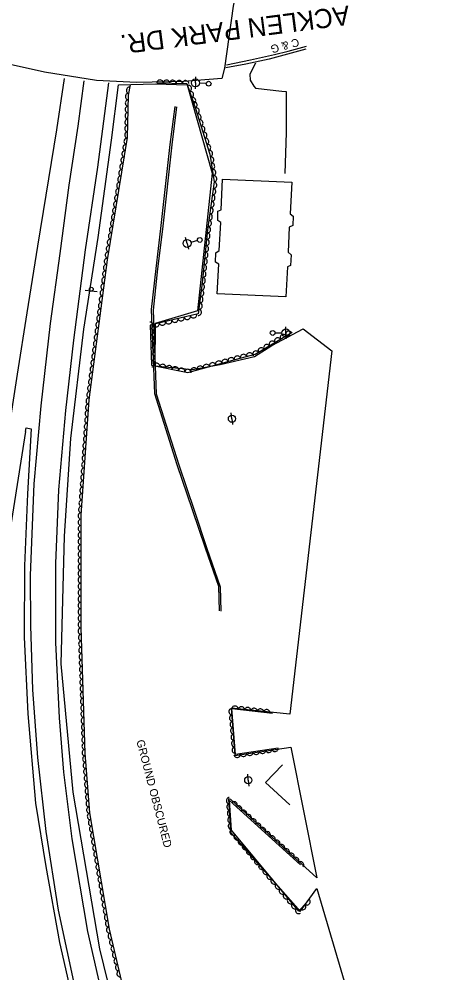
# Model space of a CAD drawing. Extents: x 1722896 to 1754269, y 648279 to 666297.
# Drawn here: x 1725738 to 1726010, y 659210 to 659806 of the extents above; entities that cross this region are included whole.
import ezdxf

# ---------------------------------------------------------------- set-up
doc = ezdxf.new("R2010")
doc.units = 0
for name, color, linetype in [('DESIGN - CENTERLINE - Proposed', 7, 'Continuous'), ('DESIGN - CENTERLINE - Proposed Text', 7, 'Continuous'), ('DESIGN - PUBLIC HEARING - Shapes', 7, 'Continuous'), ('DESIGN - SCRATCH - User 1', 7, 'Continuous'), ('DESIGN - SHEET - Linework', 7, 'Continuous'), ('SURVEY - CENTERLINE - Preliminary', 7, 'Continuous'), ('SURVEY - CENTERLINE - Preliminary Text', 7, 'Continuous'), ('SURVEY - DTM - Breaklines', 7, 'Continuous'), ('SURVEY - VEGETATION - Features with Text', 7, 'Continuous')]:
    doc.layers.add(name, color=color, linetype=linetype)

msp = doc.modelspace()

# ---------------------------------------------------------------- linework, layer by layer
at = {"layer": 'DESIGN - CENTERLINE - Proposed'}
msp.add_lwpolyline([(1725873.4, 659822.69), (1725871.84, 659814.34), (1725866.25, 659775.49), (1725864.61, 659769.04), (1725840.89, 659767.23), (1725811.36, 659766.56), (1725786.34, 659767.74), (1725753.72, 659772.97), (1725732.26, 659777.9), (1725704.65, 659786.55), (1725666.54, 659799.64), (1725616.61, 659815.21), (1725586.06, 659824.9), (1725587.44, 659831.41), (1725593.62, 659870.36), (1725595.34, 659877.02)], dxfattribs=at)
at = {"layer": 'DESIGN - CENTERLINE - Proposed Text'}
for points in [[(1725865.1, 659706.09), (1725908.39, 659704.19), (1725907.36, 659684.54), (1725909.36, 659683.1), (1725908.96, 659677.3), (1725906.8, 659676.15), (1725906.17, 659660.5), (1725908.08, 659658.92), (1725907.65, 659652.11), (1725905.72, 659651.47), (1725904.78, 659632.64), (1725861.76, 659634.43), (1725862.73, 659653.14), (1725860.74, 659654.33), (1725860.98, 659660.03), (1725863.02, 659661.64), (1725863.99, 659678.99), (1725862.16, 659680.28), (1725862.21, 659686.24), (1725864.33, 659687.07), (1725865.1, 659706.09)], [(1725907.1, 659315.1), (1725891.99, 659329.1), (1725902.52, 659340.16)]]:
    msp.add_lwpolyline(points, dxfattribs=at)
at = {"layer": 'DESIGN - PUBLIC HEARING - Shapes'}
msp.add_line((1725786.57, 659635.75), (1725779.12, 659636.59), dxfattribs=at)
msp.add_circle((1725782.96, 659637.39), 1.25, dxfattribs=at)
at = {"layer": 'DESIGN - SCRATCH - User 1'}
for points in [[(1725835.19, 659751.62), (1725832.19, 659727.84), (1725826.38, 659675.25), (1725823.42, 659650.43), (1725820.53, 659624.63), (1725822.59, 659572.26), (1725836.58, 659527.91), (1725846.18, 659499.69), (1725854.12, 659475.73), (1725862.51, 659451.76), (1725863.01, 659436.48)], [(1725836.27, 659751.3), (1725833.27, 659727.52), (1725827.46, 659674.93), (1725824.5, 659650.1), (1725821.61, 659624.31), (1725823.67, 659571.94), (1725837.66, 659527.58), (1725847.26, 659499.36), (1725855.2, 659475.4), (1725863.58, 659451.44), (1725864.09, 659436.16)], [(1725836.3, 659750.92), (1725836.27, 659751.3)]]:
    msp.add_lwpolyline(points, dxfattribs=at)
at = {"layer": 'SURVEY - CENTERLINE - Preliminary'}
for points in [[(1725806.09, 659152.94), (1725788.31, 659225.11), (1725771.61, 659323.08), (1725764.17, 659403.21), (1725766.29, 659482.96), (1725770.29, 659544.04), (1725778.23, 659612.44), (1725787.29, 659669.69), (1725795.56, 659730.5), (1725799.97, 659765.01), (1725823.07, 659765.66), (1725842.86, 659765.04), (1725858.63, 659709.84), (1725849.33, 659623.92), (1725822.93, 659616.06), (1725822.64, 659589.61), (1725846.25, 659587.24), (1725863.66, 659590.37), (1725885.07, 659595.39), (1725895.93, 659602.12)], [(1725895.93, 659602.12), (1725915.58, 659612.73), (1725933.51, 659598.92), (1725907.2, 659371.93), (1725870.43, 659375.55), (1725872.74, 659345.9), (1725907.79, 659351.11), (1725924, 659269.47), (1725870.22, 659318.54), (1725868.78, 659318.82), (1725870, 659297.98), (1725913.63, 659248.45), (1725923.98, 659262.96), (1725992.75, 659030.53)]]:
    msp.add_lwpolyline(points, dxfattribs=at)
at = {"layer": 'SURVEY - CENTERLINE - Preliminary Text'}
for points in [[(1725897.49, 659784), (1725906.19, 659786.18), (1725917.56, 659789.21)], [(1725917.25, 659787.39), (1725894.21, 659781.06), (1725879.56, 659778), (1725867.19, 659775.69)], [(1725867.49, 659777.56), (1725882.62, 659780.63), (1725897.49, 659784)], [(1725885.62, 659778.73), (1725882.24, 659771.81), (1725882.37, 659768.13), (1725884.66, 659764.3), (1725885.67, 659763.08), (1725902.17, 659761.14), (1725904.92, 659761.02), (1725904.82, 659735.24), (1725904.15, 659709.74)], [(1725766.06, 659769.03), (1725761.17, 659736.93), (1725754.55, 659696.19), (1725749.3, 659664.3), (1725742.73, 659622.71), (1725736.63, 659584.4), (1725730.48, 659544.9), (1725724.69, 659509.09), (1725719.31, 659474.94), (1725713.29, 659436.1)], [(1725778.35, 659767.54), (1725774.63, 659739.35), (1725769.03, 659702.36), (1725763.22, 659659.8), (1725757.36, 659616.04), (1725751.45, 659564.54), (1725747.14, 659515.76), (1725744.72, 659458.46), (1725744.98, 659427.27), (1725746.23, 659386.94), (1725749.26, 659344.67), (1725754.6, 659298.4), (1725762.35, 659249.25), (1725773.11, 659199)], [(1725793.69, 659766.45), (1725786.83, 659713.64), (1725779.23, 659661.92), (1725771.79, 659605.55), (1725766.79, 659561.59), (1725762.46, 659512.01), (1725760.58, 659465.93), (1725760.54, 659416.7), (1725762.9, 659369.62)], [(1725741.86, 659548.37), (1725742.19, 659550.86), (1725745.41, 659550.14), (1725743.01, 659509.55), (1725741.29, 659464.59), (1725740.94, 659419.88), (1725743.27, 659372.07), (1725748.07, 659316.11), (1725754.55, 659276.65), (1725763.18, 659229.08), (1725770.07, 659198.98)], [(1725741.86, 659548.37), (1725732.12, 659486.1), (1725721.08, 659417.73), (1725710.21, 659348.71), (1725702.76, 659296.48), (1725695.85, 659247.93), (1725689.18, 659185.07), (1725685.11, 659137.04), (1725681.12, 659082.1), (1725679.04, 659029.9), (1725678.25, 658988.46), (1725678.66, 658940.34), (1725679.11, 658893.85), (1725681.51, 658848.2), (1725683.52, 658806.9), (1725686.4, 658761.99), (1725691.04, 658719.24), (1725696.15, 658690.92)], [(1725762.9, 659369.62), (1725765.67, 659335.52), (1725770.77, 659293.82), (1725780.56, 659236), (1725791.82, 659186.7), (1725807.14, 659132.67), (1725825.83, 659074), (1725848.17, 659013.28), (1725866.05, 658963.73), (1725885.49, 658909.16), (1725903.15, 658861.53), (1725919.17, 658815.87), (1725936.75, 658766.74), (1725957.84, 658708.59), (1725965.13, 658691.82), (1725972.03, 658679.21), (1725980.77, 658665.74), (1725992.81, 658649.7), (1726005.62, 658634.93), (1726010.47, 658629.62)]]:
    msp.add_lwpolyline(points, dxfattribs=at)
at = {"layer": 'SURVEY - DTM - Breaklines'}
for p, q in [((1725848.16, 659766.3), (1725847.93, 659762.55)), ((1725848.16, 659766.3), (1725848.38, 659770.04)), ((1725854.89, 659765.89), (1725850.65, 659766.15)), ((1725842.89, 659666), (1725841.9, 659669.62)), ((1725842.89, 659666), (1725843.87, 659662.38)), ((1725849.4, 659667.77), (1725845.3, 659666.66)), ((1725897.97, 659610.05), (1725902.22, 659610.04)), ((1725904.72, 659610.04), (1725904.73, 659613.79)), ((1725904.72, 659610.04), (1725904.72, 659606.29)), ((1725870.98, 659556.47), (1725870.53, 659560.2)), ((1725870.98, 659556.47), (1725871.42, 659552.75)), ((1725881.19, 659330.56), (1725880.84, 659334.29)), ((1725881.19, 659330.56), (1725881.54, 659326.82))]:
    msp.add_line(p, q, dxfattribs=at)
for centre, radius in [((1725848.16, 659766.3), 2.5), ((1725856.39, 659765.8), 1.5), ((1725850.85, 659668.17), 1.5), ((1725842.89, 659666), 2.5), ((1725896.47, 659610.05), 1.5), ((1725904.72, 659610.04), 2.5), ((1725870.98, 659556.47), 2.25), ((1725881.19, 659330.56), 2.25)]:
    msp.add_circle(centre, radius, dxfattribs=at)
at = {"layer": 'SURVEY - VEGETATION - Features with Text'}
for points in [[(1725979.96, 658735.41), (1725974.91, 658739.18), (1725957.72, 658795.97), (1725919.96, 658876.7), (1725894.53, 658937.62), (1725880.44, 658988.94), (1725856.28, 659043.59), (1725840.81, 659066.99), (1725829.75, 659106.95), (1725808.22, 659178.78), (1725794.3, 659237.45), (1725782.01, 659310.13), (1725779.18, 659347.37), (1725776.59, 659426.03), (1725776.64, 659496.12), (1725781.62, 659568.35), (1725793.07, 659655.72), (1725805.72, 659732.28), (1725806.2, 659758.72), (1725807.51, 659765.08)], [(1725824, 659766.35), (1725842.76, 659765.88), (1725846.67, 659754.51)], [(1725846.67, 659754.51), (1725848.09, 659750.37), (1725857.11, 659721.81), (1725859.86, 659704.42), (1725855.72, 659674.57), (1725852.25, 659641.37), (1725849.92, 659621.98), (1725819.78, 659614.89), (1725820.75, 659589.96), (1725843.46, 659585.43), (1725873.72, 659593.67), (1725885.58, 659596.71), (1725908.67, 659610.61)], [(1725899.93, 659350.64), (1725873.19, 659346.52), (1725870.81, 659375.28), (1725896.29, 659372.43)], [(1725919.31, 659256), (1725912.91, 659248.81), (1725870.7, 659299.29), (1725869.41, 659317.88), (1725913.95, 659277.75)]]:
    msp.add_lwpolyline(points, dxfattribs=at)
for centre, major_axis in [((1725826, 659766.3), (2, -0.05)), ((1725830, 659766.2), (2, -0.05)), ((1725834, 659766.1), (2, -0.05)), ((1725837.99, 659766), (2, -0.05)), ((1725841.99, 659765.9), (2, -0.05)), ((1725843.81, 659762.82), (0.65, -1.89)), ((1725806.19, 659757.76), (0.04, 2)), ((1725806.81, 659761.7), (0.4, 1.96)), ((1725845.11, 659759.04), (0.65, -1.89)), ((1725806.11, 659753.76), (0.04, 2)), ((1725846.41, 659755.26), (0.65, -1.89)), ((1725847.32, 659752.62), (0.65, -1.89)), ((1725805.97, 659745.76), (0.04, 2)), ((1725806.04, 659749.76), (0.04, 2)), ((1725848.58, 659748.83), (0.6, -1.91)), ((1725849.79, 659745.01), (0.6, -1.91)), ((1725805.9, 659741.76), (0.04, 2)), ((1725850.99, 659741.2), (0.6, -1.91)), ((1725805.75, 659733.77), (0.04, 2)), ((1725805.82, 659737.76), (0.04, 2)), ((1725852.19, 659737.38), (0.6, -1.91)), ((1725853.4, 659733.57), (0.6, -1.91)), ((1725805.31, 659729.8), (0.33, 1.97)), ((1725854.6, 659729.75), (0.6, -1.91)), ((1725804.01, 659721.91), (0.33, 1.97)), ((1725804.66, 659725.85), (0.33, 1.97)), ((1725855.8, 659725.94), (0.6, -1.91)), ((1725857.01, 659722.12), (0.6, -1.91)), ((1725803.36, 659717.96), (0.33, 1.97)), ((1725857.68, 659718.18), (0.31, -1.98)), ((1725802.05, 659710.07), (0.33, 1.97)), ((1725802.7, 659714.01), (0.33, 1.97)), ((1725858.3, 659714.23), (0.31, -1.98)), ((1725858.93, 659710.28), (0.31, -1.98)), ((1725801.4, 659706.12), (0.33, 1.97)), ((1725859.56, 659706.33), (0.31, -1.98)), ((1725800.09, 659698.23), (0.33, 1.97)), ((1725800.75, 659702.17), (0.33, 1.97)), ((1725859.03, 659698.41), (-0.27, -1.98)), ((1725859.57, 659702.37), (-0.27, -1.98)), ((1725799.44, 659694.28), (0.33, 1.97)), ((1725858.48, 659694.45), (-0.27, -1.98)), ((1725798.14, 659686.39), (0.33, 1.97)), ((1725798.79, 659690.34), (0.33, 1.97)), ((1725857.38, 659686.53), (-0.27, -1.98)), ((1725857.93, 659690.49), (-0.27, -1.98)), ((1725797.48, 659682.44), (0.33, 1.97)), ((1725856.83, 659682.56), (-0.27, -1.98)), ((1725796.18, 659674.55), (0.33, 1.97)), ((1725796.83, 659678.5), (0.33, 1.97)), ((1725855.73, 659674.64), (-0.27, -1.98)), ((1725856.28, 659678.6), (-0.27, -1.98)), ((1725795.53, 659670.6), (0.33, 1.97)), ((1725855.32, 659670.66), (-0.21, -1.99)), ((1725794.22, 659662.71), (0.33, 1.97)), ((1725794.87, 659666.66), (0.33, 1.97)), ((1725854.48, 659662.7), (-0.21, -1.99)), ((1725854.9, 659666.68), (-0.21, -1.99)), ((1725793.57, 659658.76), (0.33, 1.97)), ((1725854.07, 659658.73), (-0.21, -1.99)), ((1725792.43, 659650.85), (0.26, 1.98)), ((1725792.95, 659654.81), (0.26, 1.98)), ((1725853.24, 659650.77), (-0.21, -1.99)), ((1725853.65, 659654.75), (-0.21, -1.99)), ((1725791.91, 659646.88), (0.26, 1.98)), ((1725852.82, 659646.79), (-0.21, -1.99)), ((1725790.87, 659638.95), (0.26, 1.98)), ((1725791.39, 659642.91), (0.26, 1.98)), ((1725851.95, 659638.84), (-0.24, -1.99)), ((1725852.4, 659642.81), (-0.21, -1.99)), ((1725790.35, 659634.98), (0.26, 1.98)), ((1725851.47, 659634.87), (-0.24, -1.99)), ((1725789.31, 659627.05), (0.26, 1.98)), ((1725789.83, 659631.02), (0.26, 1.98)), ((1725850.51, 659626.92), (-0.24, -1.99)), ((1725850.99, 659630.9), (-0.24, -1.99)), ((1725788.79, 659623.08), (0.26, 1.98)), ((1725846.98, 659621.29), (-1.95, -0.46)), ((1725850.03, 659622.95), (-0.24, -1.99)), ((1725787.75, 659615.15), (0.26, 1.98)), ((1725788.27, 659619.12), (0.26, 1.98)), ((1725819.78, 659614.83), (0.08, -2)), ((1725823.62, 659615.79), (-1.95, -0.46)), ((1725827.51, 659616.71), (-1.95, -0.46)), ((1725831.4, 659617.62), (-1.95, -0.46)), ((1725835.3, 659618.54), (-1.95, -0.46)), ((1725839.19, 659619.46), (-1.95, -0.46)), ((1725843.09, 659620.37), (-1.95, -0.46)), ((1725787.23, 659611.19), (0.26, 1.98)), ((1725819.94, 659610.84), (0.08, -2)), ((1725906.43, 659609.26), (1.71, 1.03)), ((1725786.19, 659603.25), (0.26, 1.98)), ((1725786.71, 659607.22), (0.26, 1.98)), ((1725820.09, 659606.84), (0.08, -2)), ((1725820.25, 659602.84), (0.08, -2)), ((1725896.15, 659603.07), (1.71, 1.03)), ((1725899.58, 659605.14), (1.71, 1.03)), ((1725903.01, 659607.2), (1.71, 1.03)), ((1725785.67, 659599.29), (0.26, 1.98)), ((1725820.4, 659598.84), (0.08, -2)), ((1725882.04, 659595.8), (1.94, 0.5)), ((1725885.87, 659596.88), (1.71, 1.03)), ((1725889.3, 659598.95), (1.71, 1.03)), ((1725892.73, 659601.01), (1.71, 1.03)), ((1725784.63, 659591.35), (0.26, 1.98)), ((1725785.15, 659595.32), (0.26, 1.98)), ((1725820.56, 659594.85), (0.08, -2)), ((1725820.71, 659590.85), (0.08, -2)), ((1725858.85, 659589.62), (1.93, 0.53)), ((1725862.71, 659590.67), (1.93, 0.53)), ((1725866.57, 659591.72), (1.93, 0.53)), ((1725870.43, 659592.77), (1.93, 0.53)), ((1725874.29, 659593.81), (1.94, 0.5)), ((1725878.16, 659594.81), (1.94, 0.5)), ((1725784.11, 659587.39), (0.26, 1.98)), ((1725823.79, 659589.35), (1.96, -0.39)), ((1725827.72, 659588.57), (1.96, -0.39)), ((1725831.64, 659587.79), (1.96, -0.39)), ((1725835.56, 659587.01), (1.96, -0.39)), ((1725839.48, 659586.22), (1.96, -0.39)), ((1725843.41, 659585.44), (1.96, -0.39)), ((1725847.27, 659586.47), (1.93, 0.53)), ((1725851.13, 659587.52), (1.93, 0.53)), ((1725854.99, 659588.57), (1.93, 0.53)), ((1725783.08, 659579.46), (0.26, 1.98)), ((1725783.6, 659583.42), (0.26, 1.98)), ((1725782.56, 659575.49), (0.26, 1.98)), ((1725781.57, 659567.55), (0.14, 2)), ((1725782.04, 659571.52), (0.26, 1.98)), ((1725781.29, 659563.56), (0.14, 2)), ((1725780.74, 659555.58), (0.14, 2)), ((1725781.02, 659559.57), (0.14, 2)), ((1725780.47, 659551.59), (0.14, 2)), ((1725779.92, 659543.61), (0.14, 2)), ((1725780.19, 659547.6), (0.14, 2)), ((1725779.64, 659539.62), (0.14, 2)), ((1725779.09, 659531.64), (0.14, 2)), ((1725779.37, 659535.63), (0.14, 2)), ((1725778.82, 659527.65), (0.14, 2)), ((1725778.27, 659519.67), (0.14, 2)), ((1725778.54, 659523.66), (0.14, 2)), ((1725777.99, 659515.68), (0.14, 2)), ((1725777.44, 659507.7), (0.14, 2)), ((1725777.72, 659511.69), (0.14, 2)), ((1725777.17, 659503.7), (0.14, 2)), ((1725776.64, 659495.72), (0, 2)), ((1725776.89, 659499.71), (0.14, 2)), ((1725776.64, 659491.72), (0, 2)), ((1725776.64, 659487.72), (0, 2)), ((1725776.63, 659483.72), (0, 2)), ((1725776.63, 659479.72), (0, 2)), ((1725776.62, 659471.72), (0, 2)), ((1725776.63, 659475.72), (0, 2)), ((1725776.62, 659467.72), (0, 2)), ((1725776.61, 659459.72), (0, 2)), ((1725776.62, 659463.72), (0, 2)), ((1725776.61, 659455.72), (0, 2)), ((1725776.61, 659447.72), (0, 2)), ((1725776.61, 659451.72), (0, 2)), ((1725776.6, 659443.72), (0, 2)), ((1725776.6, 659439.72), (0, 2)), ((1725776.6, 659435.72), (0, 2)), ((1725776.59, 659431.72), (0, 2)), ((1725776.59, 659427.72), (0, 2)), ((1725776.66, 659423.72), (-0.07, 2)), ((1725776.8, 659419.73), (-0.07, 2)), ((1725776.93, 659415.73), (-0.07, 2)), ((1725777.06, 659411.73), (-0.07, 2)), ((1725777.19, 659407.73), (-0.07, 2)), ((1725777.32, 659403.73), (-0.07, 2)), ((1725777.45, 659399.74), (-0.07, 2)), ((1725777.59, 659395.74), (-0.07, 2)), ((1725777.72, 659391.74), (-0.07, 2)), ((1725777.85, 659387.74), (-0.07, 2)), ((1725777.98, 659383.75), (-0.07, 2)), ((1725778.11, 659379.75), (-0.07, 2)), ((1725778.24, 659375.75), (-0.07, 2)), ((1725872.89, 659375.05), (1.99, -0.22)), ((1725778.37, 659371.75), (-0.07, 2)), ((1725870.97, 659373.38), (-0.16, 1.99)), ((1725871.3, 659369.39), (-0.16, 1.99)), ((1725876.87, 659374.6), (1.99, -0.22)), ((1725880.84, 659374.16), (1.99, -0.22)), ((1725884.82, 659373.71), (1.99, -0.22)), ((1725888.8, 659373.27), (1.99, -0.22)), ((1725892.77, 659372.82), (1.99, -0.22)), ((1725778.51, 659367.75), (-0.07, 2)), ((1725778.64, 659363.76), (-0.07, 2)), ((1725871.63, 659365.4), (-0.16, 1.99)), ((1725778.77, 659359.76), (-0.07, 2)), ((1725871.96, 659361.42), (-0.16, 1.99)), ((1725872.29, 659357.43), (-0.16, 1.99)), ((1725778.9, 659355.76), (-0.07, 2)), ((1725779.03, 659351.76), (-0.07, 2)), ((1725872.62, 659353.44), (-0.16, 1.99)), ((1725779.16, 659347.77), (-0.07, 2)), ((1725872.95, 659349.46), (-0.16, 1.99)), ((1725878.19, 659347.29), (-1.98, -0.3)), ((1725882.14, 659347.9), (-1.98, -0.3)), ((1725886.09, 659348.51), (-1.98, -0.3)), ((1725890.05, 659349.12), (-1.98, -0.3)), ((1725894, 659349.73), (-1.98, -0.3)), ((1725897.95, 659350.33), (-1.98, -0.3)), ((1725779.45, 659343.78), (-0.15, 1.99)), ((1725779.75, 659339.79), (-0.15, 1.99)), ((1725874.23, 659346.68), (-1.98, -0.3)), ((1725780.06, 659335.8), (-0.15, 1.99)), ((1725780.36, 659331.81), (-0.15, 1.99)), ((1725780.66, 659327.82), (-0.15, 1.99)), ((1725780.97, 659323.83), (-0.15, 1.99)), ((1725781.27, 659319.84), (-0.15, 1.99)), ((1725781.57, 659315.86), (-0.15, 1.99)), ((1725869.42, 659317.81), (-0.14, 2)), ((1725781.87, 659311.87), (-0.15, 1.99)), ((1725869.69, 659313.82), (-0.14, 2)), ((1725869.97, 659309.83), (-0.14, 2)), ((1725872.33, 659315.25), (1.49, -1.34)), ((1725875.31, 659312.57), (1.49, -1.34)), ((1725878.28, 659309.89), (1.49, -1.34)), ((1725782.38, 659307.9), (-0.33, 1.97)), ((1725783.05, 659303.96), (-0.33, 1.97)), ((1725870.24, 659305.84), (-0.14, 2)), ((1725881.25, 659307.22), (1.49, -1.34)), ((1725884.22, 659304.54), (1.49, -1.34)), ((1725783.72, 659300.02), (-0.33, 1.97)), ((1725870.52, 659301.85), (-0.14, 2)), ((1725871.61, 659298.19), (-1.28, 1.53)), ((1725887.19, 659301.86), (1.49, -1.34)), ((1725890.16, 659299.18), (1.49, -1.34)), ((1725784.38, 659296.07), (-0.33, 1.97)), ((1725785.05, 659292.13), (-0.33, 1.97)), ((1725874.18, 659295.12), (-1.28, 1.53)), ((1725876.74, 659292.05), (-1.28, 1.53)), ((1725893.14, 659296.51), (1.49, -1.34)), ((1725896.11, 659293.83), (1.49, -1.34)), ((1725785.72, 659288.18), (-0.33, 1.97)), ((1725879.31, 659288.99), (-1.28, 1.53)), ((1725899.08, 659291.15), (1.49, -1.34)), ((1725902.05, 659288.47), (1.49, -1.34)), ((1725905.02, 659285.8), (1.49, -1.34)), ((1725786.38, 659284.24), (-0.33, 1.97)), ((1725787.05, 659280.3), (-0.33, 1.97)), ((1725881.88, 659285.92), (-1.28, 1.53)), ((1725884.44, 659282.85), (-1.28, 1.53)), ((1725907.99, 659283.12), (1.49, -1.34)), ((1725910.97, 659280.44), (1.49, -1.34)), ((1725787.72, 659276.35), (-0.33, 1.97)), ((1725887.01, 659279.78), (-1.28, 1.53)), ((1725889.58, 659276.71), (-1.28, 1.53)), ((1725913.94, 659277.76), (1.49, -1.34)), ((1725788.38, 659272.41), (-0.33, 1.97)), ((1725789.05, 659268.46), (-0.33, 1.97)), ((1725892.14, 659273.64), (-1.28, 1.53)), ((1725894.71, 659270.58), (-1.28, 1.53)), ((1725789.72, 659264.52), (-0.33, 1.97)), ((1725897.27, 659267.51), (-1.28, 1.53)), ((1725899.84, 659264.44), (-1.28, 1.53)), ((1725790.39, 659260.58), (-0.33, 1.97)), ((1725791.05, 659256.63), (-0.33, 1.97)), ((1725902.41, 659261.37), (-1.28, 1.53)), ((1725904.97, 659258.3), (-1.28, 1.53)), ((1725791.72, 659252.69), (-0.33, 1.97)), ((1725907.54, 659255.23), (-1.28, 1.53)), ((1725910.1, 659252.17), (-1.28, 1.53)), ((1725915.32, 659251.52), (-1.33, -1.49)), ((1725917.98, 659254.5), (-1.33, -1.49)), ((1725792.39, 659248.74), (-0.33, 1.97)), ((1725793.05, 659244.8), (-0.33, 1.97)), ((1725912.67, 659249.1), (-1.28, 1.53)), ((1725793.72, 659240.86), (-0.33, 1.97)), ((1725794.42, 659236.92), (-0.46, 1.95)), ((1725795.35, 659233.03), (-0.46, 1.95)), ((1725796.27, 659229.14), (-0.46, 1.95)), ((1725797.19, 659225.24), (-0.46, 1.95)), ((1725798.12, 659221.35), (-0.46, 1.95)), ((1725799.04, 659217.46), (-0.46, 1.95)), ((1725799.96, 659213.57), (-0.46, 1.95)), ((1725800.89, 659209.68), (-0.46, 1.95))]:
    msp.add_ellipse(centre, major_axis=major_axis, ratio=0.940188, start_param=0, end_param=3.141593, dxfattribs=at)

# ---------------------------------------------------------------- texts
at = {"layer": 'DESIGN - SCRATCH - User 1'}
msp.add_text('C & G', height=5, rotation=195.22567, dxfattribs=at).set_placement((1725912.23, 659794.33))
at = {"layer": 'DESIGN - SHEET - Linework'}
msp.add_text('ACKLEN PARK DR.', height=12, rotation=187.41052, dxfattribs=at).set_placement((1725943.8, 659814.67))
at = {"layer": 'SURVEY - CENTERLINE - Preliminary'}
msp.add_text('GROUND OBSCURED', height=5, rotation=284.66831, dxfattribs=at).set_placement((1725811.11, 659355.15))

doc.saveas('drawing.dxf')
